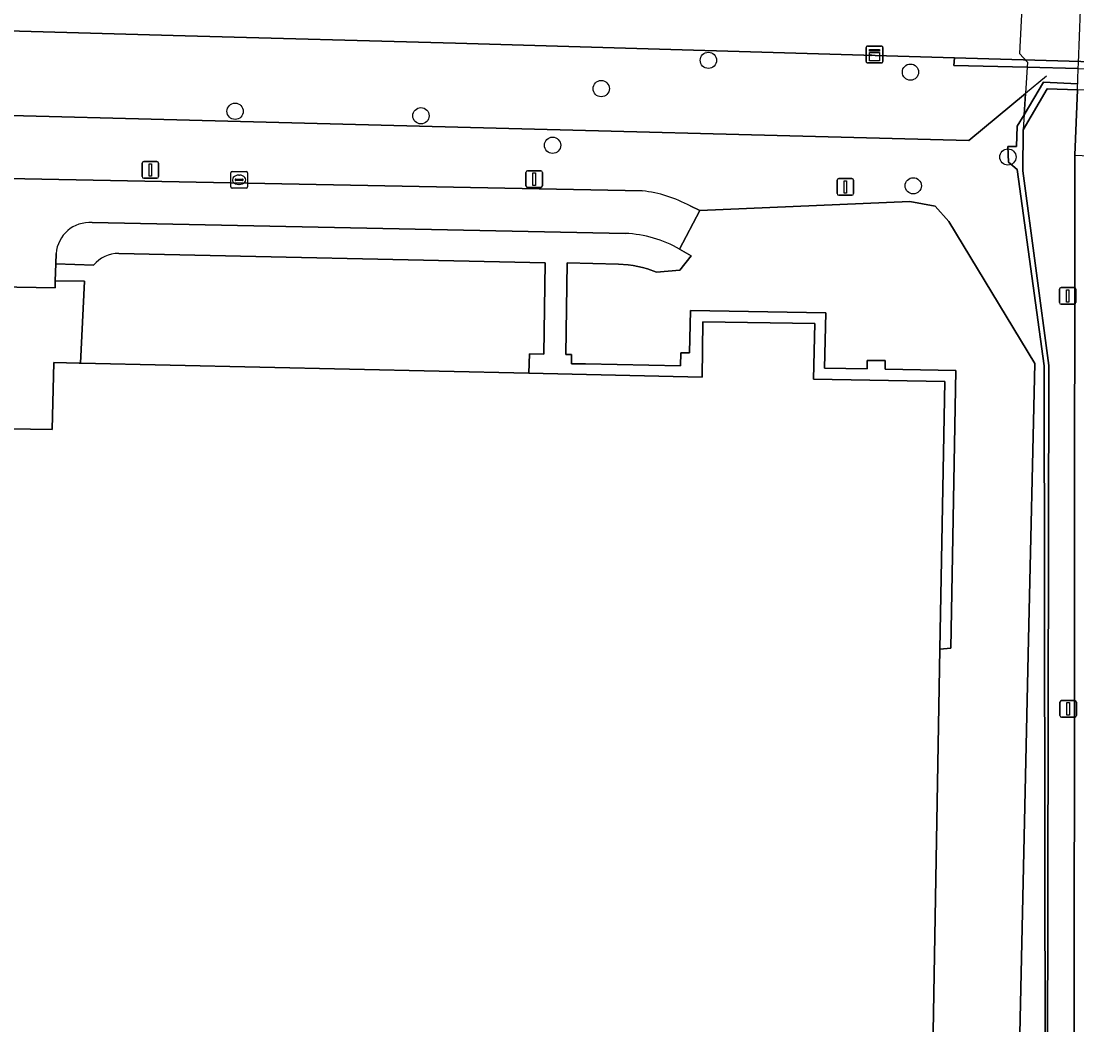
# Model space of a CAD drawing. Extents: x 161477 to 163040, y 383680 to 384871.
# Drawn here: x 162124.5 to 162187.9, y 384753.1 to 384813.4 of the extents above; entities that cross this region are included whole.
import ezdxf

# ---------------------------------------------------------------- set-up
doc = ezdxf.new("R2010")
doc.units = 0
for name, color, linetype in [('IMGEO_Boom', 7, 'Continuous'), ('IMGEO_Brandkraan', 7, 'Continuous'), ('IMGEO_Fietspad_gesloten', 7, 'Continuous'), ('IMGEO_Groenvoorziening', 7, 'Continuous'), ('IMGEO_Hek', 7, 'Continuous'), ('IMGEO_Kast', 7, 'Continuous'), ('IMGEO_Lichtmast', 7, 'Continuous'), ('IMGEO_Lijnafwatering', 7, 'Continuous'), ('IMGEO_Muur', 7, 'Continuous'), ('IMGEO_Pand', 7, 'Continuous'), ('IMGEO_Rijbaan_lokaal_open', 7, 'Continuous'), ('IMGEO_Tunneldeel', 7, 'Continuous'), ('IMGEO_Voetpad_open', 7, 'Continuous')]:
    doc.layers.add(name, color=color, linetype=linetype)

msp = doc.modelspace()

# ---------------------------------------------------------------- linework, layer by layer
at = {"layer": 'IMGEO_Boom'}
for centre in [(162165.75, 384811.04), (162177.88, 384810.33), (162159.32, 384809.34), (162137.35, 384807.98), (162148.5, 384807.71), (162156.4, 384805.94), (162183.726, 384805.237), (162178.045, 384803.508)]:
    msp.add_circle(centre, 0.489, dxfattribs=at)
at = {"layer": 'IMGEO_Brandkraan'}
for p, q in [((162137.089, 384803.444), (162137.089, 384804.296)), ((162137.164, 384804.37), (162138.016, 384804.37)), ((162138.09, 384804.296), (162138.09, 384803.444)), ((162137.348, 384803.864), (162137.348, 384803.876)), ((162137.786, 384803.827), (162137.388, 384803.827)), ((162137.391, 384803.913), (162137.789, 384803.913)), ((162137.6, 384803.59), (162137.575, 384803.59)), ((162137.577, 384804.15), (162137.602, 384804.15)), ((162137.832, 384803.876), (162137.832, 384803.864)), ((162138.016, 384803.37), (162137.164, 384803.37))]:
    msp.add_line(p, q, dxfattribs=at)
for points in [[(162137.089, 384803.444), (162137.089, 384804.296)], [(162137.164, 384804.37), (162138.016, 384804.37)], [(162138.09, 384804.296), (162138.09, 384803.444)], [(162138.016, 384803.37), (162137.164, 384803.37)]]:
    msp.add_lwpolyline(points, dxfattribs=at)
for centre, radius, start, end in [((162137.166, 384804.294), 0.0765, 91.55205, 178.44795), ((162137.166, 384804.294), 0.0765, 91.55205, 178.44795), ((162138.014, 384804.294), 0.0765, 1.55205, 88.44795), ((162138.014, 384804.294), 0.0765, 1.55205, 88.44795), ((162137.388, 384803.873), 0.0403, 85.87752, 175.75265), ((162137.385, 384803.863), 0.0366, 178.93798, 274.71019), ((162137.789, 384803.87), 0.043, 264.86636, 352.45326), ((162137.793, 384803.875), 0.0386, 1.73085, 96.63898), ((162137.166, 384803.446), 0.0765, 181.55205, 268.44795), ((162137.166, 384803.446), 0.0765, 181.55205, 268.44795), ((162138.014, 384803.446), 0.0765, 271.55205, 358.44795), ((162138.014, 384803.446), 0.0765, 271.55205, 358.44795)]:
    msp.add_arc(centre, radius, start, end, dxfattribs=at)
for centre, major_axis, ratio, start_param, end_param in [((162137.576, 384803.87), (-0.387, 0.002), 0.722429, 4.712389, 7.853982), ((162137.601, 384803.87), (-0.39, 0.002), 0.717154, 1.570796, 4.712389)]:
    msp.add_ellipse(centre, major_axis=major_axis, ratio=ratio, start_param=start_param, end_param=end_param, dxfattribs=at)
at = {"layer": 'IMGEO_Fietspad_gesloten'}
msp.add_lwpolyline([(162191.256, 384805.178), (162191.414, 384809.149), (162187.895, 384809.264), (162187.736, 384805.341), (162187.704, 384750.389), (162187.699, 384739.941), (162187.705, 384726.306), (162191.185, 384727.166), (162191.178, 384739.461), (162191.184, 384743.198), (162191.174, 384750.658)], close=True, dxfattribs=at)
at = {"layer": 'IMGEO_Groenvoorziening'}
for points in [[(162187.947, 384810.548), (162184.881, 384810.621), (162180.491, 384810.727), (162180.521, 384811.197), (162150.581, 384812.069), (162134.346, 384812.508), (162116.56, 384813.001), (162116.517, 384811.393), (162113.743, 384811.498), (162113.808, 384813.069), (162111.103, 384813.142), (162110.828, 384808.062), (162181.39, 384806.23), (162184.782, 384809.049), (162184.701, 384807.777), (162185.867, 384809.721), (162187.91, 384809.636)], [(162184.288, 384804.492), (162183.762, 384804.926), (162183.718, 384805.87), (162184.234, 384805.869), (162184.285, 384807.082), (162184.701, 384807.777), (162184.782, 384809.049), (162181.39, 384806.23), (162110.828, 384808.062), (162110.827, 384808.028)], [(162185.965, 384750.554), (162185.893, 384792.708), (162184.288, 384804.492)], [(162114.413, 384804.128), (162161.779, 384803.208)], [(162185.334, 384792.849), (162180.183, 384801.369), (162179.355, 384802.282), (162177.842, 384802.557), (162165.246, 384802.031), (162164.027, 384799.705), (162164.726, 384799.299), (162164.032, 384798.45), (162162.644, 384798.322), (162162.088, 384798.524), (162161.802, 384798.606), (162161.521, 384798.672), (162161.232, 384798.727), (162160.941, 384798.768), (162160.356, 384798.81), (162157.275, 384798.882), (162157.198, 384793.385), (162157.54, 384793.375), (162157.535, 384792.833), (162158.374, 384792.817), (162164.084, 384792.703), (162164.094, 384793.493), (162164.626, 384793.479), (162164.672, 384796.026), (162172.807, 384795.886), (162172.724, 384792.562), (162175.278, 384792.518), (162175.283, 384793.031), (162176.366, 384793.021), (162176.368, 384792.502), (162180.602, 384792.414), (162180.31, 384775.769), (162179.647, 384775.696), (162179.156, 384748.123)], [(162164.658, 384802.302), (162165.246, 384802.031), (162177.842, 384802.557), (162179.355, 384802.282), (162180.183, 384801.369), (162185.334, 384792.849), (162184.971, 384776.287), (162184.371, 384748.971)], [(162155.958, 384798.893), (162130.363, 384799.45)], [(162128.86, 384798.737), (162126.588, 384798.83), (162126.559, 384797.806), (162128.302, 384797.79), (162128.061, 384792.869), (162154.984, 384792.261), (162155.016, 384793.43), (162155.867, 384793.407), (162155.958, 384798.893)], [(162181.468, 384744.805), (162181.588, 384745.307), (162183.573, 384744.776), (162183.728, 384745.364), (162183.583, 384745.354), (162183.58, 384746.799), (162184.323, 384746.791), (162184.371, 384748.971), (162184.971, 384776.287), (162185.334, 384792.849)]]:
    msp.add_lwpolyline(points, dxfattribs=at)
for centre, radius, start, end in [((162160.878, 384795.317), 7.942, 61.57793, 83.48527), ((162130.308, 384797.625), 1.826, 88.27341, 142.48447)]:
    msp.add_arc(centre, radius, start, end, dxfattribs=at)
at = {"layer": 'IMGEO_Hek'}
for points in [[(162186.036, 384810.092), (162184.782, 384809.049)], [(162184.782, 384809.049), (162181.39, 384806.23), (162110.828, 384808.062)]]:
    msp.add_lwpolyline(points, dxfattribs=at)
at = {"layer": 'IMGEO_Kast'}
for p, q in [((162175.219, 384810.965), (162175.219, 384811.806)), ((162175.219, 384811.806), (162175.219, 384810.965)), ((162175.294, 384811.89), (162176.135, 384811.89)), ((162176.135, 384811.89), (162175.294, 384811.89)), ((162176.219, 384811.815), (162176.219, 384810.974)), ((162176.219, 384810.974), (162176.219, 384811.815)), ((162176.144, 384810.89), (162175.303, 384810.89)), ((162175.303, 384810.89), (162176.144, 384810.89))]:
    msp.add_line(p, q, dxfattribs=at)
for points in [[(162175.414, 384811.68), (162176.014, 384811.68), (162176.014, 384811.595), (162175.414, 384811.595), (162175.414, 384811.68)], [(162175.414, 384811.505), (162176.014, 384811.505), (162176.014, 384811.016), (162175.414, 384811.016), (162175.414, 384811.505)]]:
    msp.add_lwpolyline(points, dxfattribs=at)
msp.add_circle((162175.498, 384811.354), 0.0377, dxfattribs=at)
for centre, start, end in [((162175.297, 384811.812), 92.4484, 184.28452), ((162175.297, 384811.812), 92.4484, 184.28452), ((162176.141, 384811.812), 2.4484, 94.28452), ((162176.141, 384811.812), 2.4484, 94.28452), ((162175.297, 384810.968), 182.4484, 274.28452), ((162175.297, 384810.968), 182.4484, 274.28452), ((162176.141, 384810.968), 272.4484, 4.28452), ((162176.141, 384810.968), 272.4484, 4.28452)]:
    msp.add_arc(centre, 0.0779, start, end, dxfattribs=at)
at = {"layer": 'IMGEO_Lichtmast'}
for p, q in [((162131.765, 384804.06), (162131.765, 384804.86)), ((162131.765, 384804.86), (162131.765, 384804.06)), ((162131.865, 384804.96), (162132.655, 384804.96)), ((162132.655, 384804.96), (162131.865, 384804.96)), ((162132.755, 384804.86), (162132.755, 384804.06)), ((162132.755, 384804.06), (162132.755, 384804.86)), ((162154.805, 384803.51), (162154.805, 384804.31)), ((162154.805, 384804.31), (162154.805, 384803.51)), ((162154.905, 384804.41), (162155.695, 384804.41)), ((162155.695, 384804.41), (162154.905, 384804.41)), ((162155.795, 384804.31), (162155.795, 384803.51)), ((162155.795, 384803.51), (162155.795, 384804.31)), ((162132.655, 384803.96), (162131.865, 384803.96)), ((162131.865, 384803.96), (162132.655, 384803.96)), ((162173.475, 384803.04), (162173.475, 384803.84)), ((162173.475, 384803.84), (162173.475, 384803.04)), ((162173.575, 384803.94), (162174.365, 384803.94)), ((162174.365, 384803.94), (162173.575, 384803.94)), ((162174.465, 384803.84), (162174.465, 384803.04)), ((162174.465, 384803.04), (162174.465, 384803.84)), ((162155.695, 384803.41), (162154.905, 384803.41)), ((162154.905, 384803.41), (162155.695, 384803.41)), ((162174.365, 384802.94), (162173.575, 384802.94)), ((162173.575, 384802.94), (162174.365, 384802.94)), ((162186.818, 384796.496), (162186.818, 384797.296)), ((162186.818, 384797.296), (162186.818, 384796.496)), ((162186.918, 384797.396), (162187.708, 384797.396)), ((162187.708, 384797.396), (162186.918, 384797.396)), ((162187.808, 384797.296), (162187.808, 384796.496)), ((162187.808, 384796.496), (162187.808, 384797.296)), ((162187.708, 384796.396), (162186.918, 384796.396)), ((162186.918, 384796.396), (162187.708, 384796.396)), ((162186.848, 384771.717), (162186.848, 384772.517)), ((162186.848, 384772.517), (162186.848, 384771.717)), ((162186.948, 384772.617), (162187.738, 384772.617)), ((162187.738, 384772.617), (162186.948, 384772.617)), ((162187.838, 384772.517), (162187.838, 384771.717)), ((162187.838, 384771.717), (162187.838, 384772.517)), ((162187.738, 384771.617), (162186.948, 384771.617)), ((162186.948, 384771.617), (162187.738, 384771.617))]:
    msp.add_line(p, q, dxfattribs=at)
for points in [[(162132.185, 384804.835), (162132.335, 384804.835), (162132.335, 384804.085), (162132.185, 384804.085), (162132.185, 384804.835)], [(162155.225, 384804.285), (162155.375, 384804.285), (162155.375, 384803.535), (162155.225, 384803.535), (162155.225, 384804.285)], [(162173.895, 384803.815), (162174.045, 384803.815), (162174.045, 384803.065), (162173.895, 384803.065), (162173.895, 384803.815)], [(162187.238, 384797.271), (162187.388, 384797.271), (162187.388, 384796.521), (162187.238, 384796.521), (162187.238, 384797.271)], [(162187.268, 384772.492), (162187.418, 384772.492), (162187.418, 384771.742), (162187.268, 384771.742), (162187.268, 384772.492)]]:
    msp.add_lwpolyline(points, dxfattribs=at)
for centre, start, end in [((162131.865, 384804.86), 90, 180), ((162131.865, 384804.86), 90, 180), ((162132.655, 384804.86), 0, 90), ((162132.655, 384804.86), 360, 90), ((162154.905, 384804.31), 90, 180), ((162154.905, 384804.31), 90, 180), ((162155.695, 384804.31), 0, 90), ((162155.695, 384804.31), 360, 90), ((162131.865, 384804.06), 180, 270), ((162131.865, 384804.06), 180, 270), ((162132.655, 384804.06), 270, 0), ((162132.655, 384804.06), 270, 0), ((162173.575, 384803.84), 90, 180), ((162173.575, 384803.84), 90, 180), ((162174.365, 384803.84), 0, 90), ((162174.365, 384803.84), 360, 90), ((162154.905, 384803.51), 180, 270), ((162154.905, 384803.51), 180, 270), ((162155.695, 384803.51), 270, 0), ((162155.695, 384803.51), 270, 0), ((162173.575, 384803.04), 180, 270), ((162173.575, 384803.04), 180, 270), ((162174.365, 384803.04), 270, 0), ((162174.365, 384803.04), 270, 0), ((162186.918, 384797.296), 90, 180), ((162186.918, 384797.296), 90, 180), ((162187.708, 384797.296), 0, 90), ((162187.708, 384797.296), 360, 90), ((162186.918, 384796.496), 180, 270), ((162186.918, 384796.496), 180, 270), ((162187.708, 384796.496), 270, 0), ((162187.708, 384796.496), 270, 0), ((162186.948, 384772.517), 90, 180), ((162186.948, 384772.517), 90, 180), ((162187.738, 384772.517), 0, 90), ((162187.738, 384772.517), 360, 90), ((162186.948, 384771.717), 180, 270), ((162186.948, 384771.717), 180, 270), ((162187.738, 384771.717), 270, 0), ((162187.738, 384771.717), 270, 0)]:
    msp.add_arc(centre, 0.1, start, end, dxfattribs=at)
at = {"layer": 'IMGEO_Lijnafwatering'}
msp.add_lwpolyline([(162187.736, 384805.341), (162191.256, 384805.178)], dxfattribs=at)
at = {"layer": 'IMGEO_Muur'}
msp.add_lwpolyline([(162180.521, 384811.197), (162180.491, 384810.727), (162184.881, 384810.621), (162187.947, 384810.548), (162191.466, 384810.463), (162193.83, 384810.406), (162198.401, 384810.296), (162198.425, 384810.675)], close=True, dxfattribs=at)
msp.add_lwpolyline([(162187.91, 384809.636), (162185.867, 384809.721), (162184.701, 384807.777), (162184.285, 384807.082), (162184.234, 384805.869), (162183.718, 384805.87), (162183.762, 384804.926), (162184.288, 384804.492), (162185.893, 384792.708), (162185.965, 384750.554), (162186.096, 384750.549), (162186.182, 384792.722), (162184.619, 384804.404), (162184.645, 384806.878), (162186.085, 384809.323), (162187.895, 384809.264)], dxfattribs=at)
at = {"layer": 'IMGEO_Pand'}
msp.add_lwpolyline([(162179.156, 384748.123), (162179.647, 384775.696), (162179.933, 384791.766), (162172.069, 384791.906), (162172.131, 384795.248), (162165.422, 384795.347), (162165.373, 384792.027), (162154.984, 384792.261), (162128.061, 384792.869), (162127.995, 384792.87), (162126.473, 384792.904), (162126.376, 384788.881), (162122.425, 384788.949)], dxfattribs=at)
at = {"layer": 'IMGEO_Rijbaan_lokaal_open'}
for points in [[(162161.779, 384803.208), (162114.413, 384804.128)], [(162165.246, 384802.031), (162164.658, 384802.302)], [(162164.027, 384799.705), (162165.246, 384802.031)], [(162128.768, 384801.301), (162160.766, 384800.652)], [(162105.284, 384797.831), (162117.353, 384797.548), (162126.547, 384797.377), (162126.559, 384797.806), (162126.588, 384798.83), (162126.605, 384799.44)]]:
    msp.add_lwpolyline(points, dxfattribs=at)
for centre, radius, start, end in [((162160.878, 384795.317), 7.942, 61.57793, 83.48527), ((162128.621, 384799.285), 2.022, 85.82595, 175.59008), ((162160.47, 384793.543), 7.115, 60.00061, 87.61261)]:
    msp.add_arc(centre, radius, start, end, dxfattribs=at)
at = {"layer": 'IMGEO_Tunneldeel'}
msp.add_lwpolyline([(162195.926, 384836.411), (162185.716, 384837.457), (162185.605, 384835.202), (162185.355, 384830.156), (162185.034, 384823.661), (162184.878, 384820.497), (162184.567, 384814.193), (162184.431, 384811.454), (162184.899, 384810.935), (162184.881, 384810.621), (162184.809, 384809.365), (162184.645, 384806.878), (162186.085, 384809.323), (162187.895, 384809.264)], dxfattribs=at)
at = {"layer": 'IMGEO_Voetpad_open'}
msp.add_lwpolyline([(162185.716, 384837.457), (162185.605, 384835.202), (162185.355, 384830.156), (162185.034, 384823.661), (162184.878, 384820.497), (162184.567, 384814.193), (162184.431, 384811.454), (162184.899, 384810.935), (162184.881, 384810.621), (162184.809, 384809.365), (162184.645, 384806.878), (162186.085, 384809.323), (162187.895, 384809.264), (162187.947, 384810.548), (162187.959, 384810.861), (162188.089, 384814.077), (162188.366, 384820.401), (162188.503, 384823.542), (162188.652, 384826.944), (162188.787, 384830.042), (162188.911, 384832.887), (162188.99, 384834.857), (162189.08, 384837.113)], close=True, dxfattribs=at)
for points in [[(162212.027, 384813.304), (162210.615, 384813.336), (162197.131, 384813.739), (162182.635, 384814.145), (162171.14, 384814.483), (162150.822, 384815.079), (162148.581, 384815.129), (162127.443, 384815.725), (162115.951, 384816.037), (162112.701, 384816.129), (162111.22, 384816.165), (162111.103, 384813.142), (162113.808, 384813.069), (162113.743, 384811.498), (162116.517, 384811.393), (162116.56, 384813.001), (162134.346, 384812.508), (162150.581, 384812.069), (162180.521, 384811.197), (162198.425, 384810.675), (162214.614, 384810.178)], [(162187.736, 384805.341), (162187.895, 384809.264), (162186.085, 384809.323), (162184.645, 384806.878), (162184.619, 384804.404), (162186.182, 384792.722), (162186.096, 384750.549), (162186.084, 384742.937), (162183.013, 384742.861)], [(162179.619, 384739.92), (162179.624, 384737.84), (162179.627, 384736.863), (162179.661, 384732.499), (162179.809, 384732.524), (162181.414, 384730.114), (162182.096, 384730.136), (162182.1, 384730.83), (162181.42, 384730.808), (162181.47, 384736.436), (162182.134, 384736.457), (162182.168, 384739.794), (162187.699, 384739.941), (162187.704, 384750.389), (162187.736, 384805.341)], [(162160.766, 384800.652), (162128.768, 384801.301)], [(162126.605, 384799.44), (162126.588, 384798.83), (162128.86, 384798.737)], [(162130.363, 384799.45), (162155.958, 384798.893), (162155.867, 384793.407), (162155.016, 384793.43), (162154.984, 384792.261), (162165.373, 384792.027), (162165.422, 384795.347), (162172.131, 384795.248), (162172.069, 384791.906), (162179.933, 384791.766), (162179.647, 384775.696), (162180.31, 384775.769), (162180.602, 384792.414), (162176.368, 384792.502), (162176.366, 384793.021), (162175.283, 384793.031), (162175.278, 384792.518), (162172.724, 384792.562), (162172.807, 384795.886), (162164.672, 384796.026), (162164.626, 384793.479), (162164.094, 384793.493), (162164.084, 384792.703), (162158.374, 384792.817), (162157.535, 384792.833), (162157.54, 384793.375), (162157.198, 384793.385), (162157.275, 384798.882), (162160.356, 384798.81), (162160.941, 384798.768), (162161.232, 384798.727), (162161.521, 384798.672), (162161.802, 384798.606), (162162.088, 384798.524), (162162.644, 384798.322), (162164.032, 384798.45), (162164.726, 384799.299), (162164.027, 384799.705)], [(162117.155, 384796.236), (162121.155, 384796.214), (162122.478, 384796.206), (162122.526, 384794.975), (162122.425, 384788.949), (162126.376, 384788.881), (162126.473, 384792.904), (162127.995, 384792.87), (162128.061, 384792.869), (162128.302, 384797.79), (162126.559, 384797.806), (162126.547, 384797.377), (162117.353, 384797.548), (162105.284, 384797.831)]]:
    msp.add_lwpolyline(points, dxfattribs=at)
for centre, radius, start, end in [((162128.621, 384799.285), 2.022, 85.82595, 175.59008), ((162160.47, 384793.543), 7.115, 60.00061, 87.61261), ((162130.308, 384797.625), 1.826, 88.27341, 142.48447)]:
    msp.add_arc(centre, radius, start, end, dxfattribs=at)

doc.saveas('drawing.dxf')
